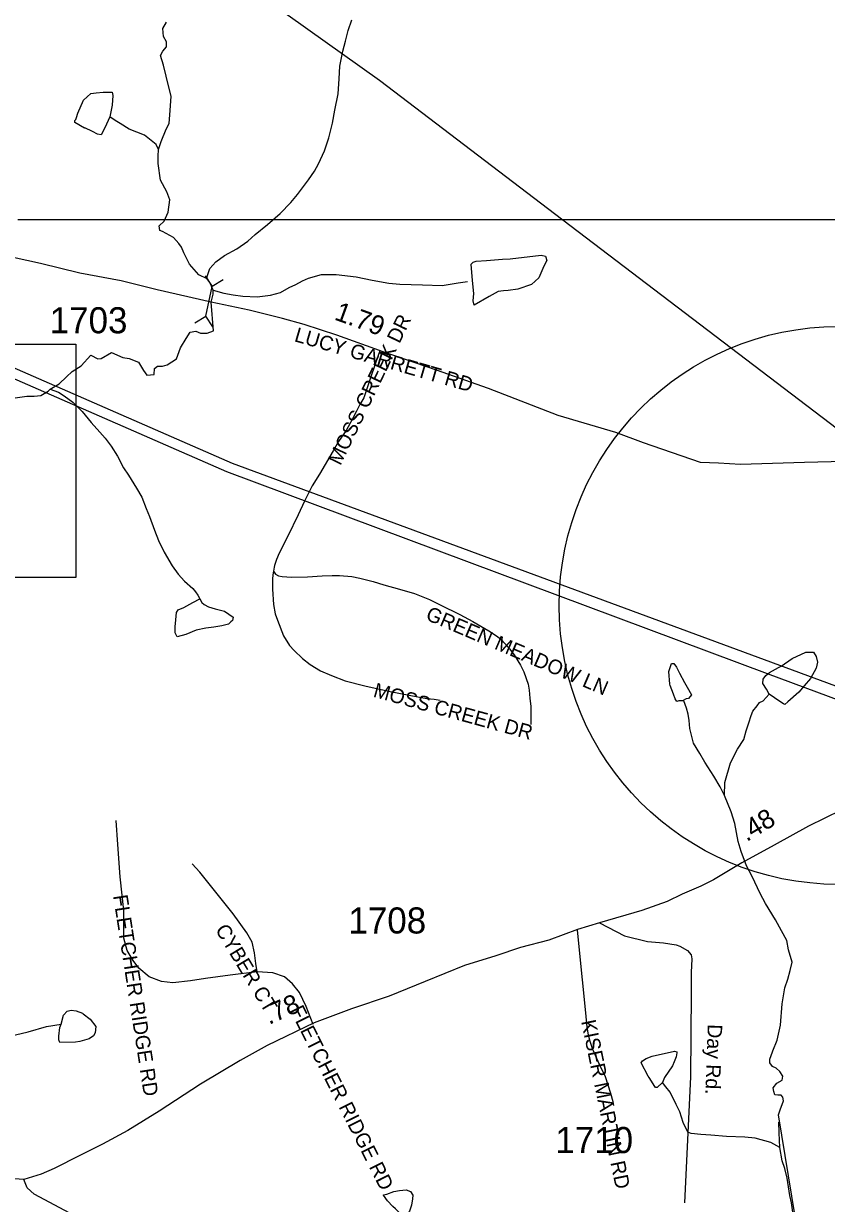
# Model space of a CAD drawing. Extents: x 1950930 to 2061844, y 904556 to 1017002.
# Drawn here: x 2011336 to 2016562, y 935305 to 942990 of the extents above; entities that cross this region are included whole.
import ezdxf

# ---------------------------------------------------------------- set-up
doc = ezdxf.new("R2010")
doc.units = 0
for name, color, linetype in [('Exist Hydrographic Creek Single Shore', 7, 'Continuous'), ('Exist Hydrographic Misc Water Feature', 7, 'Continuous'), ('Exist Road Blue Ridge Parkway', 7, 'Continuous'), ('Exist Road Non-System Type 51', 7, 'Continuous'), ('Exist Road Non-System Type 51 Label', 7, 'Continuous'), ('Exist Road Primary Interstate Structure Ovrhead Sign Attributed CELL', 7, 'Continuous'), ('Exist Road Primary US Structure Standard Bridge CELL', 7, 'Continuous'), ('Exist Road Secondary Structure Pipe Number Label', 7, 'Continuous'), ('Exist Road Secondary Type 41 Attributed', 7, 'Continuous'), ('Exist Road Secondary Type 51 Attributed', 7, 'Continuous'), ('Exist Road Secondary Type 51 Label', 7, 'Continuous'), ('Exist Road Secondary Type 51 Number Label', 7, 'Continuous'), ('Exist Utilities Electrical Transmission Line', 7, 'Continuous'), ('Map Preparation Inset Cut Line', 7, 'Continuous')]:
    doc.layers.add(name, color=color, linetype=linetype)

msp = doc.modelspace()

# ---------------------------------------------------------------- linework, layer by layer
at = {"layer": 'Exist Hydrographic Creek Single Shore'}
for points in [[(2012531.4, 941327), (2012531.5, 941343.1), (2012547.3, 941394.9), (2012587.3, 941439), (2012643.2, 941479.2), (2012723.2, 941523.2), (2012795.5, 941573.2), (2012843.3, 941617.2), (2012923.4, 941681.2), (2013005.3, 941753.3), (2013075, 941825.4), (2013119.1, 941877.3), (2013191, 941973.3), (2013229.2, 942029.6), (2013255.2, 942077.6), (2013295, 942161.5), (2013323, 942245.6), (2013346.9, 942341.5), (2013362.8, 942425.6), (2013382.7, 942533.4), (2013390.6, 942629.4), (2013394.7, 942713.7), (2013414.7, 942809.8), (2013430.5, 942875.7), (2013448.4, 942945.6), (2013472.4, 943013.7)], [(2012214.8, 942170.7), (2012231, 942222.9), (2012262.9, 942302.9), (2012283, 942338.9), (2012286.7, 942395), (2012296.8, 942514.9), (2012262.8, 942646.9), (2012246.5, 942718.7), (2012226.5, 942782.8), (2012242.5, 942811), (2012266.4, 942838.8), (2012266.4, 942870.9), (2012246.5, 942906.8), (2012242.6, 942959), (2012266.4, 942998.9)], [(2012531.4, 941327), (2012475.5, 941353.1), (2012415.3, 941422.9), (2012379.4, 941496.8), (2012363.4, 941532.9), (2012347.2, 941556.9), (2012311.3, 941597), (2012239.2, 941634.9), (2012223.3, 941642.8), (2012219.3, 941672.8), (2012251.1, 941702.9), (2012277.3, 941762.8), (2012287.1, 941843), (2012267.2, 941894.9), (2012227.1, 941970.9), (2012211, 942078.9), (2012211, 942126.8), (2012214.8, 942170.7)], [(2012569.2, 941253.8), (2012558.1, 941279.9), (2012547.4, 941303), (2012531.4, 941327)], [(2011507.8, 940608.4), (2011567.9, 940644.3), (2011615.8, 940688.3), (2011651.6, 940724.3), (2011709.8, 940760.5), (2011772.7, 940830.7), (2011818.7, 940805.7), (2011839.8, 940809.6), (2011908.8, 940847.9), (2011981.7, 940815.3), (2012023.8, 940809.6), (2012083.2, 940784.7), (2012115.8, 940731), (2012136.9, 940700.3), (2012186.7, 940704.2), (2012188.7, 940742.5), (2012207.8, 940757.8), (2012240.4, 940757.8), (2012271.1, 940767.4), (2012330.5, 940805.7), (2012357.3, 940878.6), (2012393.8, 940938), (2012420.6, 940980.2), (2012457, 940985.9), (2012487.7, 940974.4), (2012529.8, 940974.4), (2012572, 940989.7), (2012555.8, 941174.9), (2012570, 941227), (2012569.2, 941253.8)], [(2010816.1, 940451.8), (2010883.9, 940463.8), (2011020, 940491.9), (2011143.8, 940524.1), (2011249.9, 940548.1), (2011311.8, 940556.1), (2011355.9, 940564.3), (2011403.8, 940564.3), (2011447.9, 940568.3), (2011495.7, 940596.2), (2011507.8, 940608.4)], [(2016212.4, 936299), (2016240.5, 936369), (2016262.5, 936465), (2016274.6, 936604.9), (2016290.5, 936709), (2016310.4, 936765), (2016326.3, 936821.1), (2016338.3, 936877), (2016314.3, 936956.9), (2016304.1, 937017.1), (2016270, 937080.9), (2016230.1, 937152.9), (2016166, 937258.9), (2016129.9, 937323), (2016077.8, 937435), (2016041.8, 937503), (2016007.9, 937596.9), (2015987.6, 937663), (2015965.8, 937778.9), (2015941.7, 937854.9), (2015899.7, 937962.8)], [(2016380.6, 935086.3), (2016250.7, 935880.8), (2016262.7, 935920.9), (2016274.8, 935948.9), (2016282.8, 935973), (2016278.7, 935997.1), (2016266.8, 936009.1), (2016246.8, 936008.9), (2016226.9, 936012.9), (2016218.8, 936033.1), (2016214.6, 936056.8), (2016238.6, 936088.8), (2016274.8, 936107.1), (2016278.6, 936132.9), (2016258.6, 936164.9), (2016234.7, 936185), (2016210.7, 936197), (2016194.7, 936221), (2016194.6, 936244.9), (2016210.7, 936292.8), (2016212.4, 936299)], [(2016365.1, 935136.6), (2016355.4, 935168.8), (2016335.4, 935309), (2016323.2, 935356.9), (2016307.2, 935469.1), (2016291.1, 935533.1), (2016275, 935581), (2016259.1, 935669)]]:
    msp.add_lwpolyline(points, dxfattribs=at)
at = {"layer": 'Exist Hydrographic Misc Water Feature'}
for points in [[(2011897, 942382.7), (2011864.9, 942310.5), (2011840.7, 942266.7), (2011816.9, 942270.5), (2011784.7, 942286.6), (2011735, 942310.6), (2011733, 942308.7), (2011668.8, 942346.4), (2011668.7, 942358.5), (2011676.8, 942366.6), (2011680.9, 942378.6), (2011688.7, 942406.7), (2011724.6, 942490.6), (2011772.8, 942534.6), (2011808.6, 942538.8), (2011852.7, 942542.8), (2011912.7, 942542.5), (2011916.6, 942522.8), (2011912.6, 942458.8), (2011897, 942382.7)], [(2012214.8, 942170.7), (2012199.1, 942202.8), (2012122.9, 942262.8), (2012023, 942302.6), (2011965, 942338.6), (2011932.9, 942358.7), (2011897, 942382.7)], [(2014257.8, 941316), (2014249.6, 941422.4), (2014261.5, 941435.9), (2014281.8, 941442.2), (2014349.4, 941446.2), (2014453.6, 941456.3), (2014503.6, 941458.4), (2014705.6, 941482.5), (2014733.7, 941474.6), (2014741.7, 941446.6), (2014721.8, 941410.7), (2014689.8, 941334.3), (2014641.8, 941290.6), (2014553.5, 941260.5), (2014489.7, 941252.3), (2014459.8, 941248.4), (2014425.9, 941244.2), (2014365.8, 941212.3), (2014269.7, 941156.4), (2014261.7, 941184.3), (2014265.8, 941232), (2014257.8, 941316)], [(2012569.2, 941253.8), (2012639.5, 941235.1), (2012699.6, 941223.1), (2012763.4, 941215.2), (2012855.6, 941211.3), (2012943.4, 941221.3), (2013007.4, 941239.3), (2013063.6, 941271.3), (2013107.6, 941291.4), (2013151.4, 941315.5), (2013191.5, 941331.4), (2013275.3, 941355.6), (2013369.5, 941355.6), (2013501.4, 941339.7), (2013605.4, 941319.5), (2013713.6, 941299.6), (2013785.6, 941291.8), (2013933.5, 941287.8), (2014061.4, 941283.8), (2014165.5, 941302), (2014225.2, 941311)], [(2011507.8, 940608.4), (2011563.8, 940588.3), (2011599.8, 940564.5), (2011656, 940524.3), (2011716.1, 940462.4), (2011776, 940392.5), (2011832.1, 940328.4), (2011866.1, 940288.6), (2011906, 940236.6), (2011946.1, 940172.4), (2011986.2, 940096.4), (2012018.3, 940048.5), (2012070.4, 939964.7), (2012106.2, 939904.6), (2012134.2, 939830.5), (2012154.5, 939778.6), (2012188.5, 939690.6), (2012214.6, 939622.8), (2012250.5, 939546.9), (2012302.5, 939458.8), (2012342.6, 939402.9), (2012382.8, 939358.7), (2012436.6, 939310.7), (2012454.8, 939289), (2012470.8, 939267), (2012482.7, 939242.8)], [(2012482.7, 939242.8), (2012496.7, 939218.8), (2012510.9, 939206.7), (2012538.8, 939190.7), (2012582.8, 939179), (2012642.9, 939163), (2012700.8, 939123.1), (2012694.8, 939102.8), (2012684.7, 939092.9), (2012670.7, 939079.1), (2012626.8, 939066.8), (2012574.8, 939058.7), (2012522.7, 939050.9), (2012458.8, 939038.8), (2012391, 939010.7), (2012334.9, 938994.8), (2012323, 939022.6), (2012322.8, 939062.6), (2012326.6, 939104.9), (2012326.7, 939106.8), (2012330.6, 939154.7), (2012342.8, 939170.8), (2012378.9, 939186.8), (2012436.6, 939218.8), (2012482.7, 939242.8)], [(2016189.3, 938623), (2016171.3, 938655.2), (2016147.1, 938691.1), (2016149.3, 938719), (2016167.2, 938743.2), (2016191.2, 938763.1), (2016251, 938795), (2016267.3, 938805.1), (2016339.2, 938855.2), (2016428.9, 938895.3), (2016477.2, 938895.3), (2016495, 938867.4), (2016503.1, 938831.1), (2016495, 938791.2), (2016459.2, 938723.4), (2016417.2, 938675.4), (2016383.2, 938635), (2016311.3, 938571.2), (2016291.3, 938555.2), (2016283.2, 938559), (2016259.2, 938575.2), (2016189.3, 938623)], [(2015625.3, 938578.8), (2015601.3, 938578.7), (2015589.1, 938574.7), (2015577.3, 938590.7), (2015567.1, 938622.7), (2015545.3, 938678.6), (2015543.2, 938686.5), (2015537, 938770.7), (2015553.2, 938822.5), (2015569, 938822.5), (2015585.2, 938798.6), (2015605, 938758.8), (2015637.3, 938698.7), (2015655.3, 938666.8), (2015683.2, 938618.7), (2015665.3, 938594.8), (2015649.2, 938590.8), (2015625.3, 938578.8)], [(2015899.7, 937962.8), (2015869.7, 938018.9), (2015829.4, 938087), (2015769.6, 938178.8), (2015737.3, 938234.9), (2015697.3, 938302.7), (2015673.4, 938398.7), (2015669.2, 938450.6), (2015661.2, 938490.8), (2015651.2, 938530.7), (2015633.2, 938578.7), (2015625.3, 938578.8)], [(2015899.7, 937962.8), (2015901.4, 938046.7), (2015937.5, 938175), (2015983.3, 938263), (2016023.4, 938326.8), (2016039.3, 938382.9), (2016057.4, 938435), (2016071.2, 938483), (2016083.3, 938511), (2016111.2, 938545.2), (2016127.1, 938567.1), (2016151.3, 938579.1), (2016189.3, 938623)], [(2011580.4, 936472), (2011596.4, 936532), (2011620.2, 936556.1), (2011646.3, 936564.1), (2011678.4, 936560.2), (2011718.4, 936544.3), (2011724.2, 936540.2), (2011768.4, 936504.2), (2011806.5, 936456.1), (2011802.4, 936416.2), (2011790.5, 936396.4), (2011762.5, 936376.3), (2011702.5, 936360.2), (2011674.5, 936356.1), (2011572.3, 936352), (2011564.5, 936370.2), (2011564.3, 936394.2), (2011572.4, 936450.1), (2011580.4, 936472)], [(2010672.5, 936193.4), (2010708.4, 936213.7), (2010788.4, 936245.5), (2010856.4, 936261.8), (2011022.3, 936317.8), (2011132.5, 936361.8), (2011208.4, 936385.8), (2011364.4, 936422), (2011484.3, 936458.2), (2011580.4, 936472)], [(2015494.7, 936092.4), (2015460.6, 936060.6), (2015448.8, 936060.5), (2015440.8, 936072.5), (2015434.9, 936084.4), (2015408.8, 936124.3), (2015402.7, 936134.3), (2015356.6, 936220.3), (2015364.7, 936232.6), (2015388.7, 936248.5), (2015428.7, 936264.4), (2015572.5, 936296.5), (2015588.5, 936292.6), (2015588.6, 936284.7), (2015584.5, 936260.5), (2015570.7, 936226.7), (2015560.6, 936200.6), (2015508.5, 936124.6), (2015494.7, 936092.4)], [(2016259.1, 935669), (2016201.1, 935701), (2016098.9, 935728.7), (2016030.8, 935736.7), (2015910.8, 935740.8), (2015808.9, 935748.5), (2015745, 935752.8), (2015680.8, 935760.7), (2015661, 935768.6), (2015628.8, 935832.6), (2015606.9, 935900.7), (2015584.6, 935948.4), (2015544.6, 936028.7), (2015516.8, 936064.3), (2015494.7, 936092.4)], [(2016259.1, 935669), (2016254.9, 935764.9), (2016252.4, 935834)], [(2013861, 935293.6), (2013847.1, 935253.5), (2013825.1, 935221.5), (2013817.2, 935221.3), (2013805.1, 935225.5), (2013789.3, 935237.3), (2013757.2, 935269.5), (2013739.1, 935285.3), (2013705.1, 935321.4), (2013679.2, 935357.4), (2013679, 935361.3), (2013701.1, 935365.5), (2013745, 935381.3), (2013782.9, 935389.4), (2013827, 935393.4), (2013855, 935381.3), (2013869.2, 935357.4), (2013867.1, 935333.5), (2013861, 935293.6)]]:
    msp.add_lwpolyline(points, dxfattribs=at)
at = {"layer": 'Exist Road Blue Ridge Parkway'}
msp.add_circle((2016639.1, 939200), 1817, dxfattribs=at)
at = {"layer": 'Exist Road Non-System Type 51'}
for points in [[(2013655.6, 940858.2), (2013626, 940778.4), (2013591.5, 940677.2), (2013550, 940552.9), (2013524.8, 940509.2), (2013504, 940465.5), (2013476.4, 940414.9), (2013435, 940338.9), (2013386.6, 940267.6), (2013352.1, 940207.8), (2013261.2, 940054.8), (2013215.2, 939978.8), (2013164.6, 939879.9), (2013123.1, 939790.1), (2013056.5, 939652.1), (2013000.1, 939540.4), (2012981.6, 939499.1), (2012970.1, 939459.9), (2012967.9, 939448.4), (2012962.5, 939424.3)], [(2012962.5, 939424.3), (2012960.4, 939414.6), (2012955.5, 939376.2), (2012955.5, 939305.2), (2012963.6, 939207.2), (2012973.5, 939144.3), (2012987.8, 939103.1), (2013027.8, 939001.1), (2013067.8, 938938.2), (2013098, 938905.5), (2013152.2, 938853.7), (2013200.5, 938816.1), (2013269, 938773.6), (2013339.2, 938742.6), (2013429.9, 938708.3), (2013557.6, 938676.9), (2013722.5, 938639.4), (2013902.6, 938603.8), (2013961.4, 938593.2), (2014009.5, 938589.1), (2014047.9, 938583.4)], [(2012962.5, 939424.3), (2012976.1, 939403.4), (2012996.2, 939393.1), (2013019.4, 939387.8), (2013080.4, 939384.7), (2013183.2, 939386.9), (2013279.8, 939393.1), (2013343.6, 939395.1), (2013391.8, 939394.2), (2013472.4, 939388), (2013525.5, 939377.1), (2013611.9, 939356.2), (2013681.4, 939333.9), (2013783.1, 939305.6), (2013879.8, 939277.1), (2013977.9, 939239.1), (2014048.6, 939204.8), (2014174.9, 939141.4), (2014261.2, 939095.9), (2014365.2, 939035.2), (2014421.8, 938998.2), (2014448.6, 938974), (2014499, 938917.9), (2014530.1, 938878.2), (2014570.9, 938811.2), (2014592.2, 938767.6), (2014620.1, 938687.2), (2014626.1, 938647.9), (2014631.4, 938595.8), (2014636.8, 938542.4), (2014638.4, 938473.1), (2014637.4, 938424.6)], [(2012856.4, 936814.2), (2012679.4, 936791.2), (2012520.4, 936770.6), (2012422.9, 936755.2), (2012307.4, 936742.4), (2012233, 936750.1), (2012153.5, 936780.9), (2012086.8, 936837.4), (2012048.2, 936886.1), (2012009.9, 936952.8), (2011989.2, 937032.3), (2011989.2, 937211.9), (2011963.6, 937432.5), (2011948.2, 937642.9), (2011938, 937799.4)], [(2012856.4, 936814.2), (2012847.1, 936866.8), (2012838.5, 936937.4), (2012822.8, 937006.9), (2012789.9, 937066.6), (2012699.6, 937190.8), (2012482.8, 937462.5), (2012434.1, 937516.1)], [(2014939.6, 937084.1), (2014972.8, 936761.1), (2014994.6, 936545.9), (2015001.6, 936452.2), (2015011.8, 936402.5), (2015022.5, 936361.6), (2015040.2, 936309.5), (2015083.2, 936212.1), (2015121.2, 936131.9), (2015155.8, 936022.8), (2015171.9, 935968.4), (2015175.2, 935943.5)], [(2013220.1, 936471.2), (2013174.5, 936588.5), (2013130.9, 936678.3), (2013087.2, 936734.8), (2013033.4, 936780.9), (2012959, 936806.6), (2012856.4, 936814.2)]]:
    msp.add_lwpolyline(points, dxfattribs=at)
at = {"layer": 'Exist Road Primary Interstate Structure Ovrhead Sign Attributed CELL'}
for p, q in [((2012516.7, 941346.3), (2012563.6, 941277.6)), ((2012634.9, 941320.7), (2012563.6, 941277.6)), ((2012521.6, 941083.7), (2012563.6, 941277.6)), ((2012450.4, 941040.5), (2012521.6, 941083.7)), ((2012568.6, 941014.9), (2012521.6, 941083.7))]:
    msp.add_line(p, q, dxfattribs=at)
at = {"layer": 'Exist Road Secondary Structure Pipe Number Label'}
msp.add_lwpolyline([(2007693.9, 940901), (2011675.6, 940901), (2011675.6, 939381.7), (2007693.9, 939381.7)], close=True, dxfattribs=at)
at = {"layer": 'Exist Road Secondary Type 41 Attributed'}
msp.add_lwpolyline([(2015085.6, 937132), (2015248.5, 937048), (2015396.3, 937011.1), (2015502.2, 937002.7), (2015584.5, 936989.4), (2015608.5, 936981.5), (2015658.4, 936952.3), (2015681.9, 936923.7), (2015687, 936896.9), (2015681.9, 936810), (2015682, 936673.9), (2015677.1, 936129.4), (2015637.5, 935309.2)], dxfattribs=at)
at = {"layer": 'Exist Road Secondary Type 51 Attributed'}
for points in [[(2016854.1, 940142), (2016418.6, 940130.7), (2016001.9, 940118.7), (2015859.9, 940126.5), (2015741.7, 940130.7), (2015370.5, 940259.9), (2015191.1, 940326.5), (2014816.4, 940436.4), (2014362.4, 940612.2), (2014023, 940732.2), (2013675.5, 940851.2), (2013373.9, 940960.3), (2013161.8, 941031.1), (2013021.9, 941068.7), (2012804.4, 941123.9), (2012555.8, 941174.9), (2012205.8, 941256.2), (2011971.6, 941313.7), (2011702.6, 941365.3), (2011446.8, 941427.1), (2011268.6, 941467)], [(2017330.6, 938284.4), (2017272.3, 938241.9), (2016765.4, 937918.2), (2016446.2, 937761.9), (2016221.1, 937637.6), (2016012, 937523.4), (2015827.2, 937412.5), (2015744.9, 937370.6), (2015624, 937320.2), (2015525.8, 937272.3), (2015359.6, 937212.8), (2015085.6, 937132)], [(2015085.6, 937132), (2014941.1, 937088.3), (2014754.9, 937020.1), (2014569.9, 936970.8), (2014410.5, 936916.6), (2014205.4, 936854.9), (2013950.7, 936750.3), (2013714.7, 936654.1), (2013470.5, 936572.7), (2013226.9, 936480.3), (2012921.2, 936332.4), (2012744.8, 936235), (2012487, 936080.5), (2012218.2, 935904.8), (2012014.5, 935778.7), (2011848.6, 935690.8), (2011700.8, 935616.9), (2011534.5, 935532.9), (2011450.5, 935495.9), (2011336.3, 935460.6)], [(2011336.3, 935460.6), (2011181, 935470.5), (2011060.6, 935503.6), (2010867.3, 935567.6), (2010718.4, 935612.8), (2010655.2, 935632.3), (2010491.2, 935682), (2010309.2, 935728.7), (2010121.9, 935798.7), (2009661.6, 935928.2), (2009194.6, 936045.2), (2008627.7, 936243.4), (2008391.2, 936315.9), (2008293.4, 936326.4), (2008186.6, 936329.4), (2008005.9, 936317.4)], [(2012027.6, 935033), (2011405.1, 935365.1), (2011360, 935407.2), (2011336.3, 935460.6)]]:
    msp.add_lwpolyline(points, dxfattribs=at)
at = {"layer": 'Exist Utilities Electrical Transmission Line'}
msp.add_line((2014846, 941712.9), (2016904.4, 940143.6), dxfattribs=at)
for points in [[(2010923, 944747.2), (2011312.1, 944395), (2011448.1, 944255.1), (2011608.3, 944059.2), (2011736.4, 943939.3), (2011888.3, 943807.3), (2012032.6, 943691.5), (2012154.6, 943615.6), (2012338.7, 943519.5), (2013058.8, 943046.1), (2013653.2, 942622.3), (2014846, 941712.9)], [(2008887.8, 941712.9), (2009785.9, 941328), (2012656.6, 940071.7), (2016175.5, 938755.8), (2017385.2, 938307.2)], [(2017472.3, 938361), (2017393.7, 938390.5), (2012696.7, 940123.7), (2009065.6, 941712.9)]]:
    msp.add_lwpolyline(points, dxfattribs=at)
at = {"layer": 'Map Preparation Inset Cut Line'}
msp.add_line((2014846, 941712.9), (2011298.6, 941712.9), dxfattribs=at)
msp.add_lwpolyline([(2017741.4, 944120), (2017741.4, 941712.9), (2014846, 941712.9)], dxfattribs=at)

# ---------------------------------------------------------------- texts
at = {"layer": 'Exist Road Non-System Type 51 Label'}
for s, rotation, p in [('  MOSS CREEK DR', 64.17404, (2013367.2, 940043.3)), ('  LUCY GARRETT RD', 343.86595, (2013025, 940941.7)), ('  GREEN MEADOW LN', 336.90446, (2013882, 939137.8)), ('  MOSS CREEK DR', 344.63748, (2013538.4, 938624.8)), ('  FLETCHER RIDGE RD', 278.76781, (2011907, 937378.5)), ('  CYBER CT', 301.03544, (2012544, 937149.3)), ('  FLETCHER RIDGE RD', 296.77726, (2013034.9, 936627.6)), ('  KISER MARTIN RD', 281.68756, (2014950.8, 936560.1))]:
    msp.add_text(s, height=95, rotation=rotation, dxfattribs=at).set_placement(p)
at = {"layer": 'Exist Road Primary US Structure Standard Bridge CELL'}
for s, rotation, p in [('1.79', 340.10443, (2013352.6, 941064)), ('.48', 30.98541, (2016042.3, 937658)), ('.78', 23.4858, (2012933.2, 936467.4))]:
    msp.add_text(s, height=125, rotation=rotation, dxfattribs=at).set_placement(p)
at = {"layer": 'Exist Road Secondary Type 51 Label'}
msp.add_text('Day Rd.', height=95, rotation=267.98071, dxfattribs=at).set_placement((2015789.7, 936473.5))
at = {"layer": 'Exist Road Secondary Type 51 Number Label'}
for s, p in [('1703', (2011505.9, 940972.7)), ('1708', (2013450.6, 937062.9)), ('1710', (2014797.7, 935632.5))]:
    msp.add_text(s, height=170, dxfattribs=at).set_placement(p)

doc.saveas('drawing.dxf')
